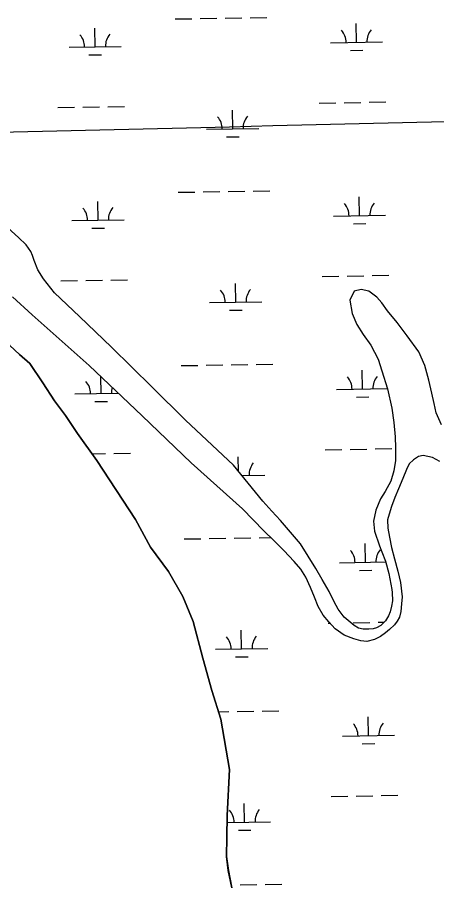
# Model space of a CAD drawing. Extents: x 3887375 to 3925618, y 296674 to 322633.
# Drawn here: x 3918767 to 3919572, y 307185 to 308855 of the extents above; entities that cross this region are included whole.
import ezdxf

# ---------------------------------------------------------------- set-up
doc = ezdxf.new("R2010")
doc.units = 0
for name, color, linetype in [('V-GRID-MAJR', 7, 'Continuous'), ('V-TOPO-SHOR', 7, 'Continuous'), ('V-WETL-SWMP', 7, 'Continuous')]:
    doc.layers.add(name, color=color, linetype=linetype)

msp = doc.modelspace()

# ---------------------------------------------------------------- linework, layer by layer
at = {"layer": 'V-GRID-MAJR'}
msp.add_spline([(3891546.068, 308165.905), (3896856.111, 308255.118), (3902166.142, 308345.103), (3907476.16, 308435.86100000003), (3912786.164, 308527.391), (3918096.1550000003, 308619.693), (3923406.132, 308712.768), (3923406.133, 308712.768)], degree=3, dxfattribs=at)
at = {"layer": 'V-TOPO-SHOR'}
for points in [[(3919581.452, 308072.523), (3919571.144, 308095.54), (3919567.073, 308113.368), (3919563.1550000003, 308133.172), (3919557.423, 308158.313), (3919549.261, 308186.504), (3919537.7430000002, 308212.874), (3919515.424, 308243.533), (3919496.292, 308269.311), (3919477.7600000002, 308291.587), (3919466.981, 308306.99), (3919457.257, 308317.67), (3919441.901, 308328.973), (3919427.291, 308332.662), (3919413.575, 308329.03500000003), (3919405.467, 308312.14900000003), (3919410.1350000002, 308286.555), (3919419.072, 308265.366), (3919430.91, 308245.849), (3919445.637, 308225.25800000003), (3919459.59, 308198.728), (3919467.1550000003, 308176.327), (3919477.893, 308142.038), (3919486.0360000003, 308104.406), (3919490.089, 308076.985), (3919492.313, 308049.72000000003), (3919493.333, 308028.55), (3919492.825, 308004.338), (3919490.039, 307984.69800000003), (3919484.057, 307964.458), (3919473.049, 307944.68200000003), (3919464.642, 307930.69), (3919455.61, 307908.781), (3919451.15, 307887.623), (3919452.631, 307868.431), (3919462.6210000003, 307840.23600000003), (3919467.163, 307828.804), (3919474.131, 307810.972), (3919480.475, 307787.355), (3919485.892, 307756.885), (3919486.642, 307751.249), (3919487.518, 307734.951), (3919485.366, 307724.905), (3919482.904, 307713.793), (3919479.691, 307706.03500000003), (3919474.188, 307696.755), (3919469.457, 307691.89400000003), (3919465.183, 307687.789), (3919456.796, 307682.936), (3919450.093, 307681.426), (3919442.02, 307680.683), (3919430.903, 307680.859), (3919422.378, 307682.401), (3919413.71, 307687.902), (3919405.957, 307693.706), (3919394.861, 307703.629), (3919383.167, 307718.731), (3919375.736, 307733.214), (3919366.0330000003, 307752.576), (3919352.223, 307775.905), (3919340.238, 307796.794), (3919310.645, 307844.222), (3919291.353, 307866.801), (3919272.671, 307889.38), (3919255.5, 307907.235), (3919238.791, 307926.154), (3919182.44, 307994.95900000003), (3919090.19, 308081.659), (3919025.909, 308144.99700000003), (3918947.799, 308221.615), (3918886.4020000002, 308280.378), (3918838.5300000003, 308326.169), (3918817.5700000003, 308352.713), (3918806.949, 308369.943), (3918799.8310000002, 308387.777), (3918796.6520000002, 308397.532), (3918793.472, 308405.304), (3918784.211, 308418.27), (3918769.6210000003, 308432.16000000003), (3918749.102, 308450.479)], [(3919578.312, 308002.481), (3919564.318, 308009.821), (3919546.3570000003, 308013.97000000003), (3919537.0640000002, 308012.164), (3919527.454, 308005.788), (3919519.6720000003, 307997.887), (3919514.165, 307986.783), (3919507.427, 307969.434), (3919498.705, 307949.808), (3919491.6610000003, 307932.92100000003), (3919485.382, 307916.031), (3919480.7800000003, 307901.26900000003), (3919478.0160000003, 307890.156), (3919478.2860000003, 307874.317), (3919481.446, 307856.95), (3919485.515, 307837.601), (3919490.951, 307815.509), (3919497.6010000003, 307791.73600000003), (3919503.0360000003, 307770.101), (3919506.022, 307742.833), (3919504.47, 307729.284), (3919503.372, 307714.514), (3919501.0640000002, 307703.706), (3919496.632, 307695.645), (3919491.133, 307688.652), (3919481.673, 307680.14400000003), (3919474.045, 307673.308), (3919464.282, 307666.476), (3919452.545, 307660.866), (3919438.372, 307656.936), (3919426.648, 307657.876), (3919413.409, 307662.32), (3919394.539, 307668.911), (3919377.207, 307681.28500000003), (3919364.898, 307694.558), (3919354.114, 307707.223), (3919344.404, 307724.299), (3919337.437, 307741.828), (3919329.7120000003, 307760.729), (3919320.768, 307780.39400000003), (3919311.36, 307795.49), (3919298.449, 307810.596), (3919278.85, 307831.653), (3919259.398, 307851.03500000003), (3919240.2490000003, 307869.199), (3919199.223, 307911.777), (3919101.188, 307999.708), (3919006.66, 308089.76300000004), (3918904.987, 308186.533), (3918795.5500000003, 308283.473), (3918757.859, 308318.276)], [(3919174.787, 307411.064), (3919157.725, 307508.088), (3919140.573, 307562.597), (3919123.435, 307625.08), (3919104.987, 307695.53500000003), (3919085.162, 307743.407), (3919057.365, 307791.297), (3919022.923, 307837.873), (3918993.809, 307891.08), (3918919.653, 308004.17100000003), (3918882.5640000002, 308056.067), (3918860.052, 308090.66000000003), (3918838.855, 308118.607), (3918816.344, 308153.197), (3918791.182, 308190.455), (3918771.29, 308207.768), (3918752.727, 308225.08), (3918724.8680000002, 308243.741), (3918652.256, 308283.634)], [(3919179.2800000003, 307184.362), (3919172.298, 307217.333), (3919169.099, 307244.60000000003), (3919169.468, 307281.51900000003), (3919169.886, 307323.192), (3919174.787, 307411.064)]]:
    msp.add_lwpolyline(points, dxfattribs=at)
at = {"layer": 'V-WETL-SWMP'}
for p, q in [((3919070.196271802, 308851.49403717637), (3919102.1915589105, 308852.0432209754)), ((3919118.189202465, 308852.31781287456), (3919150.1844895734, 308852.8669966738)), ((3919166.182133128, 308853.1415885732), (3919198.177420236, 308853.69077237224)), ((3919214.1750637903, 308853.96536427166), (3919246.170350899, 308854.51454807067)), ((3919418.3319537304, 308806.72014535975), (3919417.714121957, 308842.71484335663)), ((3918916.497873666, 308798.10640341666), (3918915.8800418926, 308834.1011014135)), ((3919368.339317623, 308805.8620456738), (3919468.324589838, 308807.57824504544)), ((3918866.5052375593, 308797.24830373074), (3918966.490509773, 308798.9645031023)), ((3919406.5985477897, 308791.0854740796), (3919430.5950131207, 308791.49736192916)), ((3918904.764467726, 308782.4717321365), (3918928.760933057, 308782.88361998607)), ((3919346.915808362, 308690.04531830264), (3919378.9110954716, 308690.59450210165)), ((3919394.9087390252, 308690.86909400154), (3919426.9040261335, 308691.4182778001)), ((3919442.901669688, 308691.69286969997), (3919474.8969567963, 308692.2420534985)), ((3918845.081728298, 308681.4315763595), (3918877.0770154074, 308681.98076015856)), ((3918893.0746589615, 308682.2553520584), (3918925.0699460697, 308682.804535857)), ((3918941.0675896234, 308683.0791277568), (3918973.062876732, 308683.62831155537)), ((3919180.673244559, 308640.75500509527), (3919180.055412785, 308676.74970309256)), ((3919130.680608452, 308639.89690540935), (3919230.6658806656, 308641.6131047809)), ((3919168.9398386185, 308625.12033381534), (3919192.9363039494, 308625.5322216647)), ((3919075.9056380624, 308518.86803283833), (3919107.900925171, 308519.4172166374)), ((3919123.898568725, 308519.69180853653), (3919155.8938558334, 308520.2409923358)), ((3919171.891499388, 308520.5155842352), (3919203.8867864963, 308521.0647680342)), ((3919219.884430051, 308521.3393599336), (3919251.8797171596, 308521.88854373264)), ((3919424.04131999, 308474.0941410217), (3919423.4234882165, 308510.0888390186)), ((3918922.2072399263, 308465.48039907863), (3918921.5894081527, 308501.47509707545)), ((3919374.0486838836, 308473.23604133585), (3919474.033956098, 308474.9522407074)), ((3918872.2146038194, 308464.6222993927), (3918972.1998760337, 308466.33849876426)), ((3919412.3079140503, 308458.4594697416), (3919436.3043793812, 308458.8713575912)), ((3918910.473833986, 308449.84572779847), (3918934.470299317, 308450.25761564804)), ((3919352.6251746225, 308357.4193139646), (3919384.6204617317, 308357.9684977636)), ((3919400.618105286, 308358.2430896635), (3919432.613392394, 308358.79227346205)), ((3919448.6110359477, 308359.06686536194), (3919480.6063230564, 308359.6160491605)), ((3918850.791094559, 308348.8055720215), (3918882.786381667, 308349.35475582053)), ((3918898.7840252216, 308349.6293477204), (3918930.77931233, 308350.17853151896)), ((3918946.776955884, 308350.4531234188), (3918978.7722429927, 308351.0023072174)), ((3919186.3826108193, 308308.12900075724), (3919185.7647790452, 308344.1236987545)), ((3919136.3899747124, 308307.2709010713), (3919236.375246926, 308308.9871004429)), ((3919174.649204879, 308292.4943294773), (3919198.64567021, 308292.90621732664)), ((3919225.593796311, 308188.7133555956), (3919257.589083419, 308189.2625393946)), ((3919081.6150043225, 308186.2420285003), (3919113.610291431, 308186.7912122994)), ((3919129.6079349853, 308187.0658041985), (3919161.6032220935, 308187.6149879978)), ((3919177.600865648, 308187.88957989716), (3919209.596152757, 308188.4387636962)), ((3919429.7506862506, 308141.4681366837), (3919429.132854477, 308177.46283468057)), ((3918927.916606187, 308132.8543947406), (3918927.3607448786, 308165.2387115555)), ((3919379.7580501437, 308140.6100369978), (3919477.8131108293, 308142.29310521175)), ((3918877.9239700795, 308131.9962950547), (3918960.7923018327, 308133.41869033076)), ((3919418.0172803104, 308125.8334654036), (3919442.0137456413, 308126.24535325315)), ((3918916.1832002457, 308117.21972346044), (3918940.179665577, 308117.63161131)), ((3919358.3345408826, 308024.7933096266), (3919390.329827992, 308025.3424934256)), ((3919406.3274715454, 308025.6170853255), (3919438.3227586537, 308026.166269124)), ((3919454.3204022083, 308026.4408610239), (3919486.315689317, 308026.99004482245)), ((3918910.408674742, 308017.10487638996), (3918936.48867859, 308017.55252718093)), ((3918952.486322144, 308017.8271190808), (3918984.4816092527, 308018.37630287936)), ((3919191.9574924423, 307983.3380319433), (3919191.474145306, 308011.49769441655)), ((3919198.28724163, 307975.6093351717), (3919242.0846131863, 307976.36109610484)), ((3919183.3102319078, 307855.26357555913), (3919215.3055190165, 307855.8127593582)), ((3919231.303162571, 307856.08735125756), (3919253.6677141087, 307856.4712280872)), ((3919087.3243705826, 307853.6160241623), (3919119.3196576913, 307854.16520796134)), ((3919135.317301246, 307854.43979986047), (3919167.312588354, 307854.9889836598)), ((3919435.4600525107, 307808.84213234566), (3919434.842220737, 307844.83683034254)), ((3919385.467416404, 307807.9840326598), (3919474.5220657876, 307809.5126131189)), ((3919423.7266465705, 307793.20746106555), (3919447.7231119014, 307793.6193489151)), ((3919364.0439071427, 307692.16730528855), (3919367.06816988, 307692.21921531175)), ((3919412.036837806, 307692.99108098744), (3919444.032124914, 307693.540264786)), ((3919460.029768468, 307693.8148566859), (3919471.517962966, 307694.0120460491)), ((3919197.8013433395, 307642.8769920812), (3919197.1835115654, 307678.8716900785)), ((3919147.8087072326, 307642.01889239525), (3919247.7939794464, 307643.73509176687)), ((3919186.067937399, 307627.24232080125), (3919210.06440273, 307627.6542086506)), ((3919153.339314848, 307522.02513622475), (3919173.0219546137, 307522.36297932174)), ((3919189.0195981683, 307522.6375712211), (3919221.014885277, 307523.1867550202)), ((3919237.012528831, 307523.46134691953), (3919269.0078159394, 307524.01053071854)), ((3919441.169418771, 307476.2161280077), (3919440.551586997, 307512.2108260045)), ((3919391.176782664, 307475.35802832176), (3919491.162054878, 307477.0742276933)), ((3919429.43601283, 307460.5814567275), (3919453.4324781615, 307460.9933445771)), ((3919369.753273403, 307359.5413009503), (3919401.7485605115, 307360.09048474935)), ((3919417.7462040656, 307360.3650766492), (3919449.741491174, 307360.9142604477)), ((3919465.7391347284, 307361.1888523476), (3919497.734421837, 307361.73803614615)), ((3919203.5107095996, 307310.2509877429), (3919202.892877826, 307346.24568574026)), ((3919169.750379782, 307309.67150783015), (3919253.5033457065, 307311.1090874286)), ((3919191.7773036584, 307294.616316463), (3919215.77376899, 307295.0282043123)), ((3919178.1441168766, 307189.72689590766), (3919178.7313208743, 307189.7369749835)), ((3919194.728964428, 307190.01156688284), (3919226.7242515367, 307190.5607506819)), ((3919242.7218950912, 307190.83534258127), (3919274.7171821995, 307191.3845263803))]:
    msp.add_line(p, q, dxfattribs=at)
for points in [[(3919563.156, 308133.173), (3919557.423, 308158.313), (3919549.261, 308186.504), (3919537.744, 308212.875), (3919515.424, 308243.533), (3919496.291, 308269.311), (3919477.7600000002, 308291.586), (3919466.981, 308306.99), (3919457.258, 308317.67100000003), (3919441.901, 308328.974), (3919427.29, 308332.661), (3919413.576, 308329.03500000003), (3919405.468, 308312.14900000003), (3919410.134, 308286.554), (3919419.073, 308265.367), (3919430.909, 308245.848), (3919445.636, 308225.25800000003), (3919459.589, 308198.729), (3919467.1550000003, 308176.327), (3919477.893, 308142.038), (3919486.035, 308104.406), (3919490.088, 308076.985), (3919492.313, 308049.721), (3919493.333, 308028.55), (3919492.824, 308004.338), (3919490.04, 307984.69800000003), (3919484.057, 307964.457), (3919473.049, 307944.683), (3919464.643, 307930.691), (3919455.611, 307908.781), (3919451.149, 307887.623), (3919452.63, 307868.431), (3919462.62, 307840.23600000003), (3919467.164, 307828.805), (3919474.13, 307810.972), (3919480.475, 307787.354), (3919485.892, 307756.884), (3919486.6410000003, 307751.248), (3919487.519, 307734.951), (3919485.366, 307724.905), (3919482.9050000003, 307713.793), (3919479.69, 307706.034), (3919474.188, 307696.756), (3919469.4560000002, 307691.893), (3919465.183, 307687.79), (3919456.7970000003, 307682.935), (3919450.093, 307681.427), (3919442.02, 307680.683), (3919430.903, 307680.859), (3919422.378, 307682.401), (3919413.71, 307687.902), (3919405.9560000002, 307693.706), (3919394.86, 307703.628), (3919383.167, 307718.73), (3919375.736, 307733.214), (3919366.032, 307752.575), (3919352.224, 307775.905), (3919340.238, 307796.795), (3919310.645, 307844.221), (3919291.353, 307866.801), (3919272.671, 307889.38), (3919255.501, 307907.235), (3919238.79, 307926.155), (3919182.44, 307994.95900000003), (3919090.1890000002, 308081.658), (3919025.909, 308144.99700000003), (3918947.798, 308221.615), (3918886.401, 308280.379), (3918838.5300000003, 308326.169), (3918817.571, 308352.713), (3918806.949, 308369.944), (3918799.83, 308387.778), (3918796.653, 308397.531), (3918793.472, 308405.304), (3918784.21, 308418.26900000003), (3918769.62, 308432.159), (3918749.1010000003, 308450.478)], [(3919578.313, 308002.4809999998), (3919564.318, 308009.82099999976), (3919546.3570000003, 308013.9710000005), (3919537.063, 308012.164), (3919527.4549999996, 308005.789), (3919519.6720000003, 307997.8870000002), (3919514.165, 307986.7819999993), (3919507.4270000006, 307969.435), (3919498.704, 307949.8089999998), (3919491.6620000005, 307932.9199999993), (3919485.382, 307916.03), (3919480.781, 307901.268), (3919478.0160000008, 307890.1569999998), (3919478.2860000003, 307874.3179999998), (3919481.447, 307856.95099999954), (3919485.5160000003, 307837.6009999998), (3919490.951, 307815.5079999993), (3919497.6, 307791.7359999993), (3919503.0360000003, 307770.10000000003), (3919506.022, 307742.83400000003), (3919504.47, 307729.28299999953), (3919503.372, 307714.514), (3919501.0640000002, 307703.70599999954), (3919496.631000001, 307695.6450000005), (3919491.133, 307688.6509999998), (3919481.673, 307680.14400000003), (3919474.0440000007, 307673.3069999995), (3919464.2819999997, 307666.4750000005), (3919452.544, 307660.866), (3919438.3729999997, 307656.93700000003), (3919426.6479999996, 307657.876), (3919413.409, 307662.3209999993), (3919394.54, 307668.9109999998), (3919377.206000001, 307681.28399999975), (3919364.8990000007, 307694.559), (3919354.114, 307707.223), (3919344.404, 307724.2999999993), (3919337.437, 307741.828), (3919329.711000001, 307760.72900000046), (3919320.769, 307780.393), (3919311.36, 307795.48999999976), (3919298.4480000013, 307810.59499999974), (3919278.849, 307831.653), (3919259.3980000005, 307851.03599999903), (3919240.249, 307869.19899999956), (3919199.223, 307911.777), (3919101.188, 307999.707), (3919006.66, 308089.762), (3918904.988, 308186.5329999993), (3918795.5510000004, 308283.47299999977), (3918757.859, 308318.27599999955)], [(3918752.727, 308225.08), (3918771.2900000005, 308207.76799999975), (3918791.181, 308190.4539999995), (3918816.344, 308153.1979999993), (3918838.855000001, 308118.6059999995), (3918860.052, 308090.659), (3918882.564, 308056.067), (3918919.6520000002, 308004.17099999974), (3918993.809, 307891.0799999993), (3919022.923, 307837.87299999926), (3919057.365, 307791.29699999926), (3919085.162, 307743.40699999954), (3919104.987, 307695.53500000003), (3919123.435, 307625.0790000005), (3919140.572, 307562.598), (3919157.725, 307508.0880000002), (3919174.787, 307411.0629999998), (3919169.8860000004, 307323.1919999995), (3919169.468, 307281.52), (3919169.099000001, 307244.601), (3919172.2989999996, 307217.33400000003), (3919179.2800000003, 307184.3619999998)], [(3919581.451, 308072.523), (3919571.145, 308095.541), (3919567.072, 308113.367), (3919563.156, 308133.173)]]:
    msp.add_lwpolyline(points, dxfattribs=at)
for centre, radius, start, end in [((3919363.0890051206, 308806.2467996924), 35.24628790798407, 0.2115380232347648, 41.7551963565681), ((3919473.5586052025, 308808.1429575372), 35.24628790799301, 140.21153501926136, 181.7551933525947), ((3918861.254925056, 308797.6330577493), 35.24628790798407, 0.2115380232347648, 41.7551963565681), ((3918971.724525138, 308799.52921559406), 35.24628790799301, 140.21153501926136, 181.7551933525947), ((3919125.430295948, 308640.2816594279), 35.24628790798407, 0.2115380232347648, 41.7551963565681), ((3919235.8998960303, 308642.17781727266), 35.24628790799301, 140.21153501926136, 181.7551933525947), ((3919368.7983713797, 308473.62079535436), 35.24628790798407, 0.2115380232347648, 41.7551963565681), ((3919479.267971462, 308475.51695319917), 35.24628790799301, 140.21153501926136, 181.7551933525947), ((3918866.964291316, 308465.0070534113), 35.24628790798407, 0.2115380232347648, 41.7551963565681), ((3918977.4338913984, 308466.903211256), 35.24628790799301, 140.21153501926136, 181.7551933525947), ((3919131.1396622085, 308307.6556550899), 35.24628790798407, 0.2115380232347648, 41.7551963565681), ((3919241.609262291, 308309.55181293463), 35.24628790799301, 140.21153501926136, 181.7551933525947), ((3918872.6736575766, 308132.38104907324), 35.24628790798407, 0.2115380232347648, 41.7551963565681), ((3919374.5077376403, 308140.99479101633), 35.24628790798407, 0.2115380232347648, 41.7551963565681), ((3919484.9773377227, 308142.89094886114), 35.24628790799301, 140.21153501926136, 181.7551933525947), ((3918983.1432576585, 308134.277206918), 35.24628790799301, 163.46927350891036, 181.7551933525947), ((3919247.3186285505, 307976.9258085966), 35.24628790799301, 140.21153501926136, 181.7551933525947), ((3919380.2171039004, 307808.3687866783), 35.24628790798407, 0.2115380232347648, 41.7551963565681), ((3919490.6867039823, 307810.2649445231), 35.24628790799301, 140.21153501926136, 181.7551933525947), ((3919142.5583947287, 307642.4036464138), 35.24628790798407, 0.2115380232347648, 41.7551963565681), ((3919253.027994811, 307644.29980425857), 35.24628790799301, 140.21153501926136, 181.7551933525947), ((3919385.9264701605, 307475.74278234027), 35.24628790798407, 0.2115380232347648, 41.7551963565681), ((3919496.396070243, 307477.6389401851), 35.24628790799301, 140.21153501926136, 181.7551933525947), ((3919148.267760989, 307309.77764207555), 35.24628790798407, 0.2115380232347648, 41.7551963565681), ((3919258.7373610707, 307311.6737999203), 35.24628790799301, 140.21153501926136, 181.7551933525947)]:
    msp.add_arc(centre, radius, start, end, dxfattribs=at)

doc.saveas('drawing.dxf')
